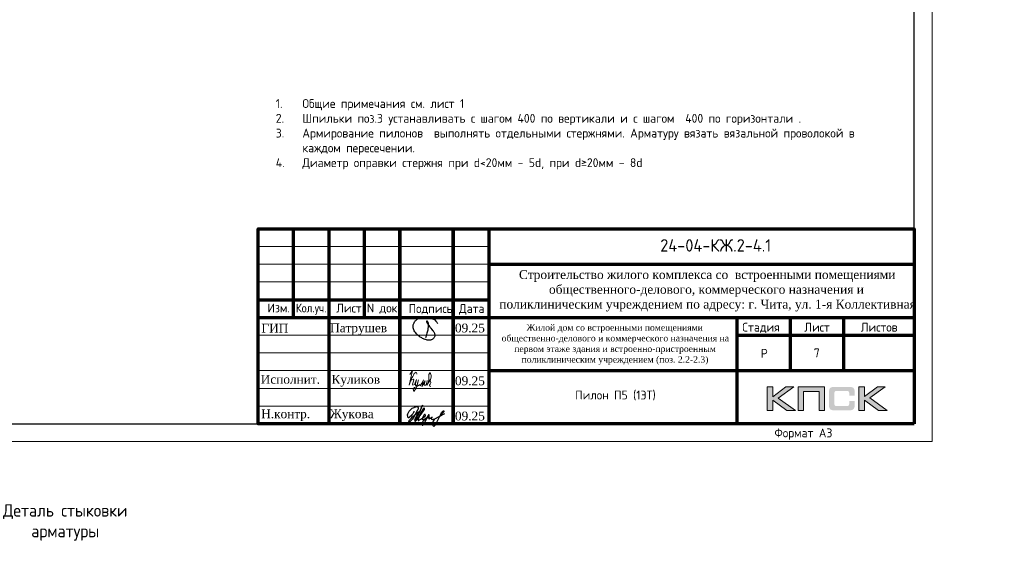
# Model space of a CAD drawing. Header units: millimetres. Extents: x 263826 to 1718326, y -423071 to 70137.
# Tile 377 of 486: x 694498 to 722257, y -143553 to -128510. Entities that reach past the tile are written whole.
import ezdxf
from ezdxf.enums import TextEntityAlignment as Align

# ---------------------------------------------------------------- set-up
doc = ezdxf.new("R2010")
doc.units = ezdxf.units.MM
for name, color, linetype in [('PDF7_Text', 7, 'Continuous'), ('PDF8_Text', 7, 'Continuous'), ('Рамка печать', 7, 'Continuous'), ('ТОЛСТЫЕ_ОСНОВНЫЕ', 6, 'Continuous')]:
    doc.layers.add(name, color=color, linetype=linetype)
for name, color, linetype, lineweight in [('Выноски', 20, 'Continuous', 20), ('Каркасы ригель', 3, 'Continuous', 0), ('размер', 1, 'Continuous', 25), ('РАЗМЕРЫ', 1, 'Continuous', 9), ('Рамка', 7, 'Continuous', 70), ('Текст', 7, 'Continuous', 25), ('ТОНКИЕ', 7, 'Continuous', 9)]:
    doc.layers.add(name, color=color, linetype=linetype, lineweight=lineweight)
doc.styles.add('GOST-2.304_Type-B', font='GOST_Common.ttf')
doc.styles.add('PDF Times New Roman', font='times.ttf')
doc.styles.add('style1', font='GOST_Common.ttf', dxfattribs={"height": 500})
doc.styles.add('ГОСТ', font='GOST_Common.ttf')

# ---------------------------------------------------------------- blocks, each defined once
blk = doc.blocks.new('11')
at = {"layer": 'Выноски'}
for p, q in [((47885, 66608), (47944, 66700)), ((47944, 66700), (47962, 66737)), ((47962, 66737), (47989, 66781)), ((47989, 66781), (48016, 66806)), ((48016, 66806), (48038, 66823)), ((48038, 66823), (48060, 66786)), ((48060, 66786), (48058, 66769))]:
    blk.add_line(p, q, dxfattribs=at)
blk.add_lwpolyline([(47863, 66761), (47937, 66865), (47843, 66458), (47885, 66564), (47905, 66616), (47954, 66628), (47979, 66606), (47957, 66539), (47937, 66487), (47947, 66458), (47991, 66470), (48051, 66611), (48041, 66569), (48023, 66505), (48023, 66448), (48065, 66448), (48090, 66529), (48110, 66608), (48043, 66369), (47972, 66275), (47954, 66344), (47991, 66389), (48078, 66431), (48142, 66470), (48154, 66441), (48204, 66512), (48246, 66606), (48209, 66455), (48204, 66418), (48295, 66574), (48265, 66463), (48265, 66455), (48312, 66453), (48342, 66529), (48347, 66584), (48337, 66465), (48349, 66453), (48401, 66569), (48443, 66616), (48461, 66678), (48466, 66727), (48436, 66811), (48399, 66754), (48399, 66618), (48389, 66549), (48374, 66507), (48416, 66564), (48441, 66576), (48451, 66524), (48433, 66482), (48419, 66453), (48424, 66428), (48458, 66421)], dxfattribs=at)
blk = doc.blocks.new('яяя')
at = {"lineweight": 30}
for points in [[(345424, 110432), (345425, 110410), (345424, 110397), (345417, 110379), (345406, 110350), (345390, 110319), (345357, 110275), (345310, 110221), (345265, 110176), (345198, 110110), (345161, 110077), (345133, 110066), (345116, 110066), (345102, 110075), (345090, 110091), (345082, 110115), (345074, 110146), (345066, 110182), (345064, 110206), (345067, 110234), (345077, 110278), (345095, 110320), (345114, 110361), (345134, 110395), (345159, 110428), (345195, 110469), (345228, 110506), (345284, 110560), (345331, 110595), (345379, 110625), (345435, 110648), (345486, 110670), (345532, 110686), (345573, 110696), (345605, 110698), (345621, 110695), (345635, 110687), (345648, 110671), (345656, 110649), (345659, 110625), (345659, 110583), (345656, 110553), (345647, 110523), (345635, 110489), (345387, 110033), (345349, 109985), (345311, 109948), (345247, 109889), (345209, 109858), (345192, 109844), (345180, 109837), (345157, 109833), (345150, 109835), (345140, 109842), (345135, 109856), (345138, 109881), (345148, 109892), (345183, 109930), (345267, 110024), (345343, 110105), (345455, 110213), (345617, 110343), (345775, 110456), (345811, 110526), (345838, 110607), (345890, 110740), (345902, 110771), (345698, 110295), (345672, 110226), (345626, 110132), (345572, 110032), (345518, 109953), (345481, 109918), (345497, 110001), (345567, 110147), (345655, 110301), (345760, 110442)], [(345481, 109918), (345476, 109896), (345475, 109874), (345485, 109861), (345506, 109866), (345539, 109891), (345632, 109983), (345968, 110450), (346022, 110527), (346029, 110560), (346027, 110579), (346026, 110590), (346010, 110605), (345993, 110609), (345975, 110601), (345962, 110584), (345954, 110562), (345857, 110421), (345783, 110292), (345741, 110183), (345701, 110079), (345665, 109985), (345660, 109952), (345666, 109929), (345669, 109915), (345682, 109910), (345702, 109914), (345735, 109941), (345846, 110007), (346065, 110160), (346075, 110193), (346070, 110217), (346066, 110236), (346052, 110241), (346030, 110241), (346007, 110228), (345978, 110203), (345960, 110164), (345892, 110010), (345895, 109986), (345904, 109966), (345925, 109964), (345969, 109968), (346045, 110000), (346218, 110114), (346261, 110154), (346280, 110184), (346282, 110210), (346278, 110225), (346263, 110229), (346241, 110222), (346220, 110198), (346162, 110049), (345989, 109904), (345932, 109849), (345906, 109805), (345891, 109739), (345890, 109690), (345899, 109652), (345924, 109647), (345956, 109655), (345980, 109674), (346058, 109838), (346158, 110046), (346261, 110098), (346314, 110120), (346292, 110079), (346269, 110036), (346261, 110008), (346267, 109998), (346293, 109998), (346363, 110039), (346445, 110095), (346421, 110068), (346414, 110040), (346407, 110011), (346416, 109990), (346466, 109972), (346509, 109977), (346574, 109984), (347172, 110293)], [(346586, 109971), (346543, 109917), (346509, 109873), (346489, 109825), (346475, 109767), (346472, 109710), (346478, 109675), (346485, 109641), (346501, 109621), (346517, 109602), (346542, 109589), (346568, 109592), (346605, 109620), (346680, 109731), (346736, 109842), (346865, 110115), (346962, 110290), (346969, 110318), (346979, 110360), (347013, 110403), (347056, 110434), (347091, 110450), (347109, 110450), (347121, 110434), (347115, 110405), (347072, 110355), (347012, 110307), (346924, 110222)]]:
    blk.add_lwpolyline(points, dxfattribs=at)
blk = doc.blocks.new('Патрушев')
at = {"color": 5, "lineweight": 25}
blk.add_lwpolyline([(58.5, -35.1), (59.7, -32), (60.2, -29.8), (60.5, -28.8), (60.8, -27.6), (61.1, -26.3), (61.4, -24.7), (61.6, -23), (61.8, -21.6), (61.8, -20.5), (61.7, -19.5), (61.5, -18.6), (61.3, -17.9), (61, -17.3), (60.6, -16.9), (60.5, -16.7), (60.4, -16.6), (60.3, -16.5), (60, -16.4), (59.7, -16.4), (59.6, -16.4), (59.4, -16.5), (59.3, -16.7), (59.3, -17), (59.4, -17.1), (61.8, -21), (63.1, -22.9), (63.7, -23.6), (64.5, -24.6), (65.5, -25.9), (66.4, -27.1), (66.9, -27.7), (67.4, -28.4), (67.7, -28.9), (68, -29.5), (68.4, -30.4), (68.7, -31), (68.8, -31.7), (68.9, -32.2), (68.9, -32.7), (68.9, -33.3), (68.8, -33.8), (68.6, -34.6), (68.3, -35.2), (67.9, -35.7), (67.6, -36.2), (66.9, -36.8), (66.4, -37.1), (65.9, -37.5), (65.3, -37.9), (64.8, -38.1), (64.1, -38.3), (63.6, -38.4), (62.5, -38.5), (61.6, -38.5), (60.9, -38.4), (60.1, -38.3), (59.3, -38), (58.4, -37.7), (57.7, -37.5), (56.6, -37.3), (55.9, -36.9), (54.9, -36.3), (53.8, -35.7), (53.1, -35.2), (52.2, -34.7), (51.3, -34.1), (50.1, -33.3), (49.1, -32.3), (48, -31.1), (47.1, -29.9), (46.1, -28.7), (45.2, -27.6), (44.7, -26.5), (44.3, -25.1), (44, -24.3), (44, -23.3), (43.9, -22.5), (44, -21.5), (44.2, -20.6), (44.5, -20), (44.7, -19.1), (45, -18.2), (45.5, -17.4), (45.8, -16.9), (46.4, -16.1), (47, -15.5), (47.8, -14.8), (48.6, -14.3), (49.4, -13.8), (50.5, -13.3), (51.6, -12.9), (52.7, -12.5), (54.2, -12.1), (55.4, -11.9), (56.9, -11.8), (58.3, -11.8), (59.6, -11.9), (61, -12.1), (62.7, -12.4), (64.5, -12.9), (66.2, -13.6), (67.6, -14.3), (68.9, -15.1), (70, -16.3), (71.1, -17.5), (71.7, -18.3), (72.3, -19.3)], dxfattribs=at)
blk = doc.blocks.new('штамп кж1.1')
at = {"layer": 'Рамка печать', "lineweight": 20}
h = blk.add_hatch(color=0, dxfattribs=at)
h.paths.add_polyline_path([(419458, -85094), (419234, -85094), (418867, -85370), (418867, -85094), (418712, -85094), (418712, -85757), (418867, -85757), (418867, -85466), (419264, -85757), (419512, -85757), (419019, -85406)])
h.paths.add_polyline_path([(419737, -85219), (420175, -85219), (420175, -85757), (420329, -85757), (420329, -85094), (420165, -85094), (419583, -85094), (419583, -85251), (419583, -85757), (419737, -85757)])
h.paths.add_polyline_path([(421451, -85091), (421295, -85091), (421295, -85754), (421451, -85754), (421451, -85462), (421847, -85754), (422095, -85754), (421602, -85403), (422041, -85091), (421818, -85091), (421451, -85367)])
blk.add_hatch(color=204, dxfattribs=at).paths.add_polyline_path([(421166, -85165), (421164, -85157), (421161, -85151), (421158, -85145), (421154, -85139), (421151, -85134), (421147, -85129), (421143, -85124), (421139, -85120), (421133, -85117), (421128, -85113), (421122, -85109), (421115, -85107), (421108, -85104), (421100, -85101), (421093, -85099), (421075, -85096), (421056, -85093), (421035, -85092), (421012, -85091), (420617, -85091), (420594, -85092), (420573, -85093), (420553, -85096), (420536, -85099), (420528, -85102), (420521, -85104), (420514, -85107), (420508, -85110), (420502, -85113), (420496, -85117), (420491, -85120), (420486, -85124), (420482, -85129), (420478, -85134), (420474, -85139), (420471, -85145), (420468, -85151), (420466, -85158), (420463, -85165), (420461, -85172), (420457, -85188), (420455, -85206), (420453, -85226), (420453, -85248), (420453, -85596), (420453, -85618), (420455, -85638), (420457, -85656), (420461, -85673), (420463, -85680), (420466, -85687), (420468, -85694), (420471, -85700), (420474, -85705), (420478, -85711), (420482, -85716), (420486, -85720), (420491, -85725), (420496, -85728), (420502, -85731), (420508, -85735), (420514, -85738), (420521, -85740), (420528, -85743), (420536, -85745), (420553, -85749), (420573, -85751), (420594, -85753), (420617, -85754), (421012, -85754), (421035, -85753), (421056, -85752), (421075, -85749), (421092, -85746), (421100, -85743), (421108, -85741), (421115, -85738), (421122, -85735), (421128, -85732), (421133, -85728), (421139, -85725), (421143, -85720), (421147, -85716), (421151, -85711), (421154, -85706), (421158, -85700), (421161, -85694), (421164, -85688), (421166, -85680), (421169, -85673), (421172, -85656), (421175, -85639), (421176, -85618), (421177, -85596), (421177, -85487), (421022, -85487), (421022, -85576), (421022, -85582), (421021, -85588), (421020, -85594), (421019, -85599), (421017, -85604), (421015, -85608), (421012, -85612), (421008, -85616), (421005, -85619), (421001, -85622), (420996, -85624), (420991, -85626), (420987, -85627), (420981, -85628), (420974, -85628), (420968, -85629), (420649, -85629), (420644, -85628), (420639, -85628), (420635, -85626), (420631, -85624), (420627, -85621), (420624, -85618), (420620, -85615), (420617, -85611), (420615, -85607), (420613, -85603), (420611, -85598), (420609, -85593), (420607, -85584), (420607, -85574), (420607, -85256), (420607, -85250), (420607, -85245), (420609, -85240), (420610, -85235), (420611, -85231), (420613, -85228), (420616, -85225), (420619, -85221), (420622, -85218), (420626, -85216), (420630, -85214), (420634, -85212), (420639, -85211), (420643, -85210), (420649, -85210), (420654, -85210), (420968, -85210), (420974, -85210), (420981, -85210), (420986, -85212), (420991, -85213), (420996, -85215), (421000, -85217), (421004, -85220), (421008, -85223), (421011, -85227), (421014, -85231), (421017, -85235), (421019, -85240), (421020, -85245), (421021, -85250), (421022, -85257), (421022, -85263), (421022, -85336), (421177, -85336), (421177, -85248), (421176, -85226), (421175, -85206), (421172, -85188), (421168, -85172)])
at = {"layer": 'Рамка', "color": 7}
for p, q in [((405358, -83134), (405358, -80634)), ((407358, -83134), (407358, -80634)), ((410858, -81634), (422858, -81634)), ((404358, -82634), (410858, -82634)), ((404358, -83134), (422858, -83134)), ((419358, -83134), (419358, -84634)), ((420858, -83134), (420858, -84634)), ((417858, -83634), (422858, -83634)), ((417858, -83634), (422858, -83634)), ((410858, -84634), (422858, -84634))]:
    blk.add_line(p, q, dxfattribs=at)
at = {"layer": 'Рамка'}
for p, q in [((406358, -86134), (406358, -80634)), ((408358, -86134), (408358, -80634)), ((408358, -80634), (408358, -86134)), ((409858, -80634), (409858, -86134)), ((409858, -86134), (409858, -80634)), ((410858, -80634), (410858, -86134)), ((417858, -83134), (417858, -86134))]:
    blk.add_line(p, q, dxfattribs=at)
at = {"layer": 'Рамка', "color": 7, "lineweight": 15}
for p, q in [((404358, -81134), (410858, -81134)), ((404358, -81634), (410858, -81634)), ((404358, -82134), (410858, -82134)), ((404358, -83634), (410858, -83634)), ((404358, -84134), (410858, -84134)), ((404358, -84634), (410858, -84634)), ((404358, -85134), (410858, -85134)), ((404358, -85634), (410858, -85634))]:
    blk.add_line(p, q, dxfattribs=at)
at = {"layer": 'Рамка'}
blk.add_lwpolyline([(422858, -86134), (404358, -86134), (404358, -80634), (422858, -80634)], close=True, dxfattribs=at)
at = {"layer": 'Рамка печать', "color": 0, "lineweight": 20}
for points in [[(418712, -85757), (418712, -85094), (418867, -85094), (418867, -85370), (419234, -85094), (419458, -85094), (419019, -85406), (419512, -85757), (419264, -85757), (418867, -85466), (418867, -85757), (418712, -85757)], [(419737, -85757), (419737, -85219), (420175, -85219), (420175, -85757), (420329, -85757), (420329, -85094), (420165, -85094), (419583, -85094), (419583, -85251), (419583, -85757), (419737, -85757)], [(421295, -85754), (421295, -85091), (421451, -85091), (421451, -85367), (421818, -85091), (422041, -85091), (421602, -85403), (422095, -85754), (421847, -85754), (421451, -85462), (421451, -85754), (421295, -85754)]]:
    blk.add_lwpolyline(points, close=True, dxfattribs=at)
at = {"color": 5, "xscale": 24.5, "yscale": 24.5, "zscale": 24.5}
blk.add_blockref('Патрушев', (407651, -82836), dxfattribs=at)
at = {"color": 2, "lineweight": 60, "xscale": 0.5, "yscale": 0.5, "zscale": 0.5}
blk.add_blockref('яяя', (236038, -140993), dxfattribs=at)
at = {"layer": 'Выноски', "color": 0}
blk.add_blockref('11', (360773, -151499), dxfattribs=at)
at = {"layer": 'PDF7_Text', "insert": (410912, -84467), "char_height": 180, "width": 6881.02, "attachment_point": 7, "style": 'PDF Times New Roman'}
blk.add_mtext('\\pi1015.18152;Жилой дом со встроенными помещениями \\P\\pi311.27381;общественно-делового и коммерческого назначения на \\P\\pi667.38051;первом этаже здания и встроенно-пристроенным \\P\\pi874.76335;поликлиническим учреждением (поз. 2.2-2.3)', dxfattribs=at)
at = {"layer": 'PDF7_Text', "char_height": 248, "attachment_point": 7, "style": 'PDF Times New Roman'}
for s, insert in [('09.25', (409908, -83561)), ('Патрушев', (406387, -83634)), ('09.25', (409908, -85050)), ('Жукова', (406381, -86056)), ('09.25', (409908, -86042))]:
    blk.add_mtext(s, dxfattribs=dict(at, insert=insert))
at = {"layer": 'PDF7_Text', "insert": (406426, -85084), "char_height": 247.95, "attachment_point": 7, "style": 'PDF Times New Roman'}
blk.add_mtext_dynamic_manual_height_columns('{\\C256;Куликов}', width=2000, gutter_width=1250, heights=[0], dxfattribs=at)
at = {"layer": 'PDF8_Text', "char_height": 248, "attachment_point": 7, "style": 'PDF Times New Roman'}
for s, insert in [('ГИП', (404451, -83561)), ('Исполнит.', (404432, -85007)), ('Н.контр.', (404445, -86056))]:
    blk.add_mtext(s, dxfattribs=dict(at, insert=insert))
at = {"layer": 'Текст', "color": 7, "style": 'ГОСТ'}
blk.add_text('24-04-КЖ.2-4.1', height=350, dxfattribs=at).set_placement((417259, -81103), align=Align.MIDDLE_CENTER)
for s, p in [('Изм.', (404622, -82993)), ('Лист', (406561, -82996)), ('N док.', (407423, -82993)), ('Подпись', (408601, -83008)), ('Дата', (410023, -83008)), ('Стадия', (418009, -83534)), ('Лист', (419758, -83534)), ('Листов', (421350, -83534)), ('Р', (418530, -84272))]:
    blk.add_text(s, height=250, dxfattribs=at).set_placement(p)
at = {"layer": 'Текст', "color": 7, "style": 'ГОСТ', "width": 0.9}
blk.add_text('Кол.уч.', height=250, dxfattribs=at).set_placement((405423, -82992))
at = {"layer": 'Текст', "color": 7, "insert": (411117, -81801), "char_height": 250, "attachment_point": 1, "style": 'ГОСТ'}
blk.add_mtext_dynamic_manual_height_columns('\\pi594.35517;{\\fTimes New Roman|b0|i0|c204|p18;\\C256;Строительство жилого комплекса со  встроенными помещениями \\P\\pi1441.86779;общественного-делового, коммерческого назначения и \\P\\pi41.3631;поликлиническим учреждением по адресу: г. Чита, ул. 1-я Коллективная}', width=11543.07, gutter_width=12.5, heights=[0], dxfattribs=at)
blk = doc.blocks.new('*U46')
at = {"layer": 'ТОЛСТЫЕ_ОСНОВНЫЕ', "color": 6}
blk.add_lwpolyline([(20, 5), (415, 5), (415, 292), (20, 292)], close=True, dxfattribs=at)
at = {"layer": 'ТОНКИЕ'}
blk.add_lwpolyline([(0, 0), (420, 0), (420, 297), (0, 297)], close=True, dxfattribs=at)
at = {"layer": 'Текст', "style": 'style1'}
blk.add_text('Формат А3', height=2.5, dxfattribs=at).set_placement((375.57, 1.2))
blk = doc.blocks.new('*T360')
at = {"layer": 'Каркасы ригель', "color": 0, "linetype": 'ByBlock', "lineweight": -2, "transparency": 16777216}
for p, q in [((0, 0), (1500, 0)), ((0, -1000), (1500, -1000))]:
    blk.add_line(p, q, dxfattribs=at)
at = {"layer": 'Каркасы ригель', "color": 0, "linetype": 'ByBlock', "lineweight": 50, "transparency": 16777216}
for p, q in [((0, 0), (0, -1000)), ((1500, 0), (1500, -1000))]:
    blk.add_line(p, q, dxfattribs=at)
at = {"layer": 'Каркасы ригель', "color": 0, "linetype": 'Continuous', "lineweight": 0, "transparency": 16777216, "insert": (750, -500), "char_height": 250, "width": 1000, "attachment_point": 5, "style": 'ГОСТ'}
blk.add_mtext('7', dxfattribs=at)

msp = doc.modelspace()

# ---------------------------------------------------------------- block references
at = {"xscale": 100, "yscale": 100, "zscale": 100}
msp.add_blockref('*U46', (678220.13429, -140403.68415, 3100), dxfattribs=at)
msp.add_blockref('*T360', (716220.13429, -137403.68415, 3100))
at = {"layer": 'размер'}
for p in [(37657.07079, -53364.64558), (116689.61381, -53568.49652, 3100), (161796.45868, -53568.49652, 3100), (206903.30356, -53568.49652, 3100), (251949.41622, -53568.49652, 3100), (296861.80983, -53769.4628, 3100)]:
    msp.add_blockref('штамп кж1.1', p, dxfattribs=at)

# ---------------------------------------------------------------- texts
at = {"ltscale": 100, "char_height": 250, "width": 17398.1240905, "attachment_point": 1, "style": 'GOST-2.304_Type-B'}
for insert in [(521545.52901, -130547.39802, 3100), (566652.37388, -130547.39802, 3100), (611759.21875, -130547.39802, 3100), (656805.33141, -130547.39802, 3100), (701717.72503, -130748.36431, 3100)]:
    msp.add_mtext('\\pi-750,l750,t750,5000;1.^IОбщие примечания см. лист 1\\P2.^IШпильки поз.3 устанавливать с шагом 400 по вертикали и с шагом  400 по горизонтали .\\P3.^IАрмирование пилонов  выполнять отдельными стержнями. Арматуру вязать вязальной проволокой в каждом пересечении.\\P{\\C7;4.^IДиаметр оправки стержня при d<20мм - 5d, при d≥20мм - 8d}', dxfattribs=dict(at, insert=insert))
at = {"layer": 'Выноски'}
note = msp.add_mtext_static_columns([''] * 2, width=18679.7309208, gutter_width=20.19117, height=0, dxfattribs=dict(at, insert=(415001.40784, -101131.04754), char_height=250, attachment_point=1, style='ГОСТ'))
for column, words in zip([note] + note.columns.linked_columns, ['\\pi1500;{\\H2x;Общие указания:}\\P1.^IРабочая документация разработана в соответствии с заданием на проектирование, требованиями {\\H3x; }действующих технических регламентов, стандартов, сводов правил и других документов, содержащих установленные {\\H1.16667x; }требования.{\\H1.77778x; }\\P2.^IРабочая документация выполнена в соответствии со следующими нормативными и техническими {\\H1.57407x; }документами:{\\H1.64198x; }\\P-^IСП 20.13330.2016 "Нагрузки и воздействия";{\\H1.61934x; }\\P-^IСП 63.13330.2018 "Бетонные и железобетонные конструкции. Основные положения";{\\H1.62689x; }\\P-^IСП 70.13330.2012 "Несущие и ограждающие конструкции".{\\H1.62437x; }\\P4.^IЗа относительную отметку 0,000 принята отметка чистого пола первого этажа, соответствующая {\\H1.62521x; }абсолютной отметке 648,00 в Балтийской системе высот.{\\H1.62493x; }\\P{\\fISOCPEUR|b0|i0|c204|p34;5.^IПеречень видов работ, для которых необходимо составлять акты освидетельствования скрытых \\H1.62502x; \\H0.61538x;работ:\\H1.62499x; \\H0.61539x;\\P-^Iсоответствие арматуры (длина, диаметры, распределение по площади элементов, количество и т.д.), \\H1.725x; \\H0.57971x;закладных деталей рабочим чертежам;\\H1.67917x; \\H0.59553x;\\P-^Iустройство и армирование монолитных стен;\\H1.60694x; \\H0.6223x;\\P-^Iосвидетельствование опалубки перед бетонированием;\\H1.63102x; \\H0.61311x;\\P-^Iотбор контрольных проб бетона;\\H1.62299x; \\H0.61615x;\\P-^Iсоответствие законченных железобетонных конструкций проекту с отображением качества работ;\\H1.62567x; \\H0.61513x;\\P-^Iустройство монолитных конструкций, выполняемых в зимнее время;\\H1.62478x; \\H0.61547x;\\P\\fISOCPEUR|b0|i0|c0|p34;6.^I\\fISOCPEUR|b0|i0|c204|p34;Запрещается выполнение последующих работ при отсутствии актов освидетельствования \\H1.62507x; \\H0.61536x;предшествующих скрытых работ во всех случаях.\\H1.62498x; \\H0.61539x;\\P\\fISOCPEUR|b0|i0|c0|p34;7.^I\\fISOCPEUR|b0|i0|c204|p34;Арматура класса А240 и А500С по ГОСТ 34028-2016, материал монолитных конструкций - бетон \\H1.62501x; \\H0.61538x;тяжелый класса В25 по ГОСТ 26633-2015.\\H1.625x; \\H0.61539x;\\P\\fISOCPEUR|b0|i0|c0|p34;8.^I\\fISOCPEUR|b0|i0|c204|p34;Работы по бетонированию монолитных конструкций вести в соответствии со СП 70.13330.2012 \\H1.625x; \\H0.61538x;"Несущие и ограждающие конструкции".\\H1.625x; \\H0.61538x;\\P\\fISOCPEUR|b0|i0|c0|p34;9.^I\\fISOCPEUR|b0|i0|c204|p34;Все строительно-монтажные работы необходимо выполнять в соответствии со СНиП 12-03-2001 \\H1.625x; \\H0.61538x;"Безопасность труда в строительстве. Часть 1. Общие требования.", Безопасность труда в строительстве. Часть \\H1.625x; \\H0.61538x;2. Строительное производство". Строительство здания должно производиться в соответствии с проектом \\H1.625x; \\H0.61538x;производства работ (ППР).\\H1.725x; \\H0.57971x;\\P\\fISOCPEUR|b0|i0|c0|p34;10.^I\\fISOCPEUR|b0|i0|c204|p34;При отсутствии ППР производство строительно-монтажных работ запрещается.\\H1.67917x; \\H0.59553x;\\P\\fISOCPEUR|b0|i0|c0|p34;11.^I\\fISOCPEUR|b0|i0|c204|p34;Бетон следует укладывать в бетонные конструкции горизонтальными слоями одинаковой толщины без \\H1.60694x; \\H0.6223x;разрывов, с последовательным направлением укладки в одну сторону во всех слоях.\\H1.63102x; \\H0.61311x;\\P\\fISOCPEUR|b0|i0|c0|p34;12.^I\\fISOCPEUR|b0|i0|c204|p34;В начальный период твердения бетон необходимо защищать от попадания атмосферных осадков или \\H1.62299x; \\H0.61615x;потерь влаги.\\H1.62567x; \\H0.61513x;\\P\\fISOCPEUR|b0|i0|c0|p34;13.^I\\fISOCPEUR|b0|i0|c204|p34;Уход за свежеуложенным бетоном начинать сразу после укладки бетонной смеси и осуществлять до \\H1.62478x; \\H0.61547x;достижения прочности бетона не менее 70% от проектной.\\H1.62507x; \\H0.61536x;\\P\\fISOCPEUR|b0|i0|c0|p34;14.^I\\fISOCPEUR|b0|i0|c204|p34;Проект рассчитан на производство работ в период положительных температур. В случае выполнения \\H1.62498x; \\H0.61539x;работ при отрицательных температурах необходимо выполнять требования СНиП часть 3 по производству работ \\H1.62501x; \\H0.61538x;и ППР.\\H1.625x; \\H0.61539x;\\P\\fISOCPEUR|b0|i0|c0|p34;15.^I\\fISOCPEUR|b0|i0|c204|p34;При минимальной температуре воздуха до минус 15°С допускается:\\H1.625x; \\H0.61538x;\\P-^Iвыдерживание бетона в конструкции методом термоса, при предварительном разогреве бетонной \\H1.625x; \\H0.61538x;смеси, \\H1.625x; \\H0.61538x;\\P-^Iфорсированный электроразогрев бетона в конструкции с повторным уплотнением.\\H1.625x; \\H0.61538x;\\PПри минимальной температуре воздуха до минус 25°С допускается:\\H1.625x; \\H0.61538x;\\P-^Iобогрев бетона в греющей опалубке с помощью низкотемпературных электронагревателей,\\H1.625x; \\H0.61538x;\\P-^Iэлектродный сквозной прогреб бетона,\\H1.625x; \\H0.61538x;\\P-^Iэлектрообогрев с помощью греющего провода.\\H1.625x; \\H0.61538x;\\P}16.^IЗаполнителем для бетона служит щебень твердых пород, наибольшая фракция щебня не должна превышать {\\H1.625x; }40мм.{\\H1.625x; }\\P17.^IВ процессе бетонирования обеспечить соблюдение защитных слоев и мест положения рабочей арматуры {\\H1.625x; }согласно проекту. Величина защитного слоя продольной рабочей арматуры у боковых граней стен монолитных {\\H1.625x; }участков должны быть не менее 20мм и не менее диаметра продольной рабочей арматуры конструкции, величина {\\H1.625x; }защитного слоя поперечной арматуры - не менее 10мм. {\\H1.625x; }\\P\\pi0;             18.Крестовые соединения стержней продольной и поперечной арматуры, соединение стержней продольной {\\H1.625x; }арматуры по длине выполнить вязкой отожженой проволокой диаметром 2,0-3,0мм.{\\H1.625x; }\\P\\pi1500;{\\H1.625x; }', '']):
    column.text = words
at = {"layer": 'РАЗМЕРЫ', "insert": (695727.73855, -142682.45917), "char_height": 350, "attachment_point": 5, "style": 'GOST-2.304_Type-B'}
msp.add_mtext_dynamic_manual_height_columns('Деталь стыковки\\Pарматуры ', width=3941.2127758, gutter_width=625, heights=[0], dxfattribs=at)
at = {"layer": 'Текст', "color": 7, "char_height": 250, "attachment_point": 1, "style": 'ГОСТ'}
for s, insert in [('\\pi3500;\\P\\pi2444.69697;Общие данные{\\H1.83333x; }', (448515.39525, -137998.86693)), ('\\pi3500;{\\C256;\\P\\pi2464.39394;Пилон П1 (1ЭТ)}', (527547.93827, -138202.71786, 3100)), ('\\pi3500;{\\C256;\\P\\pi2439.39394;Пилон П2 (1ЭТ)}', (572654.78314, -138202.71786, 3100)), ('\\pi3500;{\\C256;\\P\\pi2482.19697;Пилон П3(1ЭТ)}', (617761.62801, -138202.71786, 3100)), ('\\pi3500;{\\C256;\\P\\pi2469.69697;Пилон П4(1ЭТ)}', (662807.74067, -138202.71786, 3100)), ('\\pi3500;{\\C256;\\P\\pi2439.39394;Пилон П5 (1ЭТ) }', (707720.13429, -138549.9473, 3100))]:
    msp.add_mtext_dynamic_manual_height_columns(s, width=7000, gutter_width=12.5, heights=[1500], dxfattribs=dict(at, insert=insert))

doc.saveas('drawing.dxf')
